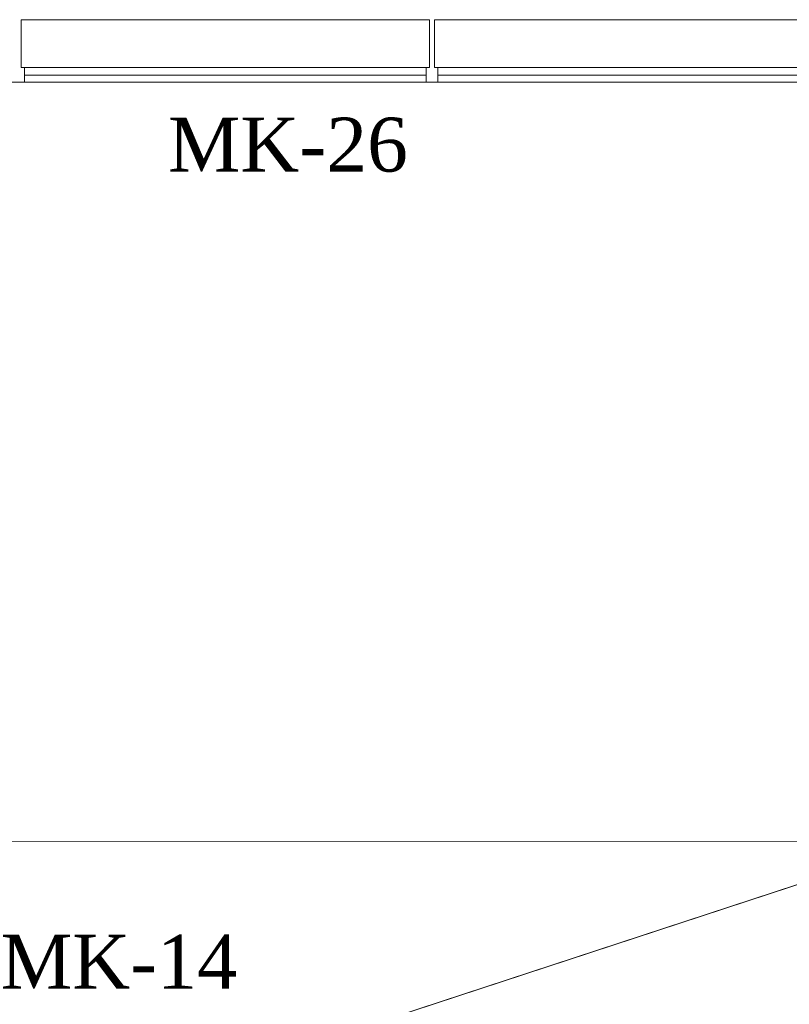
# Model space of a CAD drawing. Extents: x 3940905 to 4145695, y 925352 to 1109797.
# Tile 575 of 656: x 4011740 to 4012624, y 1100284 to 1101413. Entities that reach past the tile are written whole.
import ezdxf

# ---------------------------------------------------------------- set-up
doc = ezdxf.new("R2010")
doc.units = 0
doc.header["$LTSCALE"] = 750
doc.header["$MEASUREMENT"] = 0
doc.linetypes.add('DASHED', pattern=[0.75, 0.5, -0.25])
doc.layers.add('CKD Equipments', color=252, linetype='CONTINUOUS', lineweight=0)
doc.layers.add('CKD-Hood', color=1, linetype='CONTINUOUS')
doc.layers.add('PDF_A - TEXT', color=7, linetype='CONTINUOUS')
doc.styles.add('CKD_Dimension Text', font='BOOKOS.TTF')

msp = doc.modelspace()

# ---------------------------------------------------------------- linework, layer by layer
at = {"layer": 'CKD Equipments', "color": 8, "true_color": 0x808080}
for p, q in [((4012211.1, 1101413.3), (4011742, 1101413.3)), ((4011742, 1101413.3), (4011742, 1101358.4)), ((4012211.1, 1101358.4), (4012211.1, 1101413.3)), ((4012685.3, 1101413.3), (4012216.7, 1101413.3)), ((4012216.7, 1101413.3), (4012216.7, 1101358.4)), ((4011742, 1101358.4), (4012211.1, 1101358.4)), ((4011746, 1101341.6), (4011746, 1101358.4)), ((4012207, 1101341.6), (4012207, 1101358.4)), ((4012216.7, 1101358.4), (4012685.3, 1101358.4)), ((4012220.7, 1101341.6), (4012220.7, 1101358.4)), ((4011746, 1101349.7), (4012207, 1101349.7)), ((4012220.7, 1101349.7), (4012681.2, 1101349.7)), ((4011746, 1101341.6), (4012207, 1101341.6)), ((4012220.7, 1101341.6), (4012681.2, 1101341.6))]:
    msp.add_line(p, q, dxfattribs=at)
at = {"layer": 'CKD Equipments', "color": 252, "true_color": 0x989898}
msp.add_line((4013054.2, 1101341.6), (4011254, 1101341.6), dxfattribs=at)
at = {"layer": 'CKD-Hood', "linetype": 'DASHED', "const_width": 1}
msp.add_lwpolyline([(4009583.4, 1100470.1), (4012783.4, 1100470.1), (4012783.4, 1099420.1), (4009583.4, 1099420.1), (4009583.4, 1100470.1), (4012783.4, 1099420.1), (4009583.4, 1099420.1), (4012783.4, 1100470.1)], dxfattribs=at)

# ---------------------------------------------------------------- texts
at = {"layer": 'PDF_A - TEXT', "width": 1204.096, "attachment_point": 1, "style": 'CKD_Dimension Text'}
for s, insert, char_height in [('MK-26', (4011910.6, 1101301), 61.96), ('\\pxqc;MK-14', (4011250.5, 1100363.4), 61.963)]:
    msp.add_mtext(s, dxfattribs=dict(at, insert=insert, char_height=char_height))

doc.saveas('drawing.dxf')
